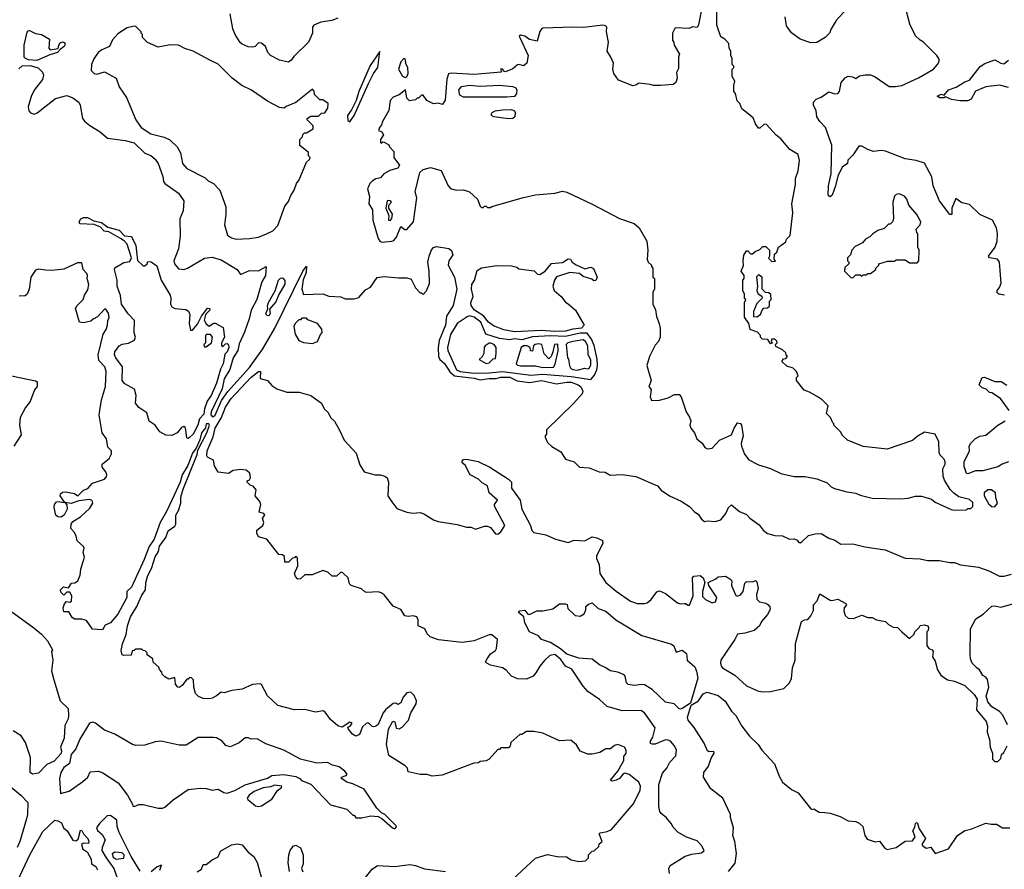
# Model space of a CAD drawing. Extents: x 2239805 to 2396427, y 665731 to 772158.
# Tile 301 of 326: x 2339409 to 2345988, y 754789 to 760465. Entities that reach past the tile are written whole.
import ezdxf

# ---------------------------------------------------------------- set-up
doc = ezdxf.new("R2010")
doc.units = 0

msp = doc.modelspace()

# ---------------------------------------------------------------- linework, layer by layer
at = {"layer": '0CON05XD'}
for points in [[(2345990, 758625), (2345952, 758632), (2345941.2, 758641.2), (2345941.2, 758655), (2345956.2, 758675), (2345966.7, 758705), (2345956.1, 758846.1), (2345942.5, 758865), (2345890, 758875), (2345882.5, 758885), (2345926, 758945), (2345940, 758985), (2345943.3, 759035), (2345936.7, 759075), (2345910, 759125), (2345825, 759162.5), (2345755, 759230), (2345705, 759242.5), (2345665, 759270), (2345638, 759205), (2345637.5, 759162.5), (2345625, 759162.5), (2345555, 759253.8), (2345512.9, 759355), (2345504, 759415), (2345455.7, 759505.7), (2345400, 759525), (2345325, 759535.7), (2345195, 759586.9), (2345165, 759590), (2345115, 759583.3), (2345075, 759596.7), (2345035, 759620), (2345015, 759620), (2344975, 759560), (2344943, 759527), (2344940, 759505), (2344905, 759480), (2344875, 759420), (2344860, 759355), (2344836.8, 759293.2), (2344825, 759281.2), (2344817.5, 759285), (2344812, 759295), (2344813.1, 759355), (2344830, 759435), (2344835.9, 759625.9), (2344793.8, 759745), (2344754.5, 759784.5), (2344736, 759815), (2344731.2, 759855), (2344712.5, 759895), (2344712.5, 759915), (2344730, 759935), (2344765, 759946.7), (2344815, 759983.8), (2344855, 759969.2), (2344875, 759970.8), (2344887.1, 759985), (2344897.1, 760045), (2344923.6, 760076.4), (2344945, 760087.5), (2344974.3, 760084.3), (2344995, 760072.5), (2345020.7, 760089.3), (2345057, 760097), (2345095, 760096.7), (2345125, 760083.3), (2345219.5, 760019.5), (2345261.7, 760018.3), (2345304.1, 760025.9), (2345414.2, 760075.8), (2345515, 760133.8), (2345542.5, 760165), (2345552.5, 760185), (2345551.7, 760201.7), (2345537.5, 760225), (2345447.5, 760315), (2345425, 760327.5), (2345395, 760357.5), (2345356.2, 760435), (2345323.8, 760565)], [(2341533.9, 760476.1), (2341495, 760460), (2341420.7, 760449.3), (2341375, 760427.5), (2341366.7, 760415), (2341366, 760375), (2341338, 760315), (2341240.3, 760219.7), (2341223.8, 760195), (2341205, 760182), (2341145, 760194), (2341085.9, 760225.9), (2341066.7, 760245), (2341052.5, 760285), (2341025, 760307.5), (2341005, 760310), (2340983, 760287), (2340965, 760281.2), (2340935, 760283.8), (2340895, 760302.5), (2340882.1, 760312.1), (2340850, 760365), (2340833.1, 760405), (2340816.2, 760505)], [(2343966.7, 760545), (2343945, 760430), (2343935, 760413.3), (2343905, 760416.7), (2343883, 760407), (2343788.3, 760411.7), (2343770, 760375), (2343770, 760325), (2343780, 760315), (2343782.5, 760295), (2343817.5, 760235), (2343810, 760215), (2343811.7, 760138.3), (2343798.3, 760111.7), (2343802.5, 760075), (2343792.5, 760045), (2343775, 760031.2), (2343690, 760025), (2343645, 760024.5), (2343622.6, 760032.6), (2343545, 760040.8), (2343525, 760026.7), (2343505, 760023.3), (2343410.7, 760060.7), (2343380, 760105), (2343372.5, 760135), (2343376.2, 760175), (2343360, 760215), (2343333.8, 760255), (2343343.3, 760315), (2343330, 760385), (2343332.5, 760415), (2343322.5, 760425), (2343305, 760429.2), (2343177.2, 760412.8), (2343105.8, 760415.8), (2342905, 760408), (2342895, 760403.3), (2342884.2, 760385.8), (2342867.5, 760322.5), (2342815, 760332.9), (2342785, 760355.8), (2342755, 760362.5), (2342747.5, 760355), (2342750, 760345), (2342807.5, 760225), (2342796.7, 760175), (2342785, 760162.5), (2342775, 760157.5), (2342746.1, 760166.1), (2342735, 760163.8), (2342705, 760137.5), (2342655, 760117.5), (2342641.7, 760121.7), (2342637.5, 760135), (2342625, 760137.5), (2342626.1, 760113.9), (2342445, 760099.6), (2342291.7, 760108.3), (2342275, 760103.8), (2342262.9, 760067.1), (2342252.7, 759927.3), (2342235, 759897.5), (2342205, 759907.5), (2342175, 759902.5), (2342130, 759925), (2342105, 759960), (2342095, 759960), (2342075, 759940), (2342065, 759940), (2342055, 759930), (2342013, 759923), (2341995, 759940), (2341987.5, 759997.5), (2341945, 759963.3), (2341905, 759948), (2341884.5, 759925.5), (2341875, 759857.5), (2341834.4, 759785.6), (2341827.7, 759762.3), (2341812.5, 759745), (2341807.5, 759725), (2341830, 759715), (2341840, 759695), (2341820, 759665), (2341820, 759645), (2341825, 759640), (2341835, 759650), (2341845, 759647.5), (2341875, 759630), (2341880, 759615), (2341910, 759585), (2341910, 759545), (2341947, 759493), (2341935, 759473.3), (2341881.7, 759458.3), (2341842.5, 759435), (2341820.7, 759409.3), (2341788.3, 759401.7), (2341763.9, 759386.1), (2341749.3, 759370.7), (2341732.5, 759335), (2341747, 759283), (2341742.5, 759235), (2341767.5, 759195), (2341768.8, 759125), (2341803.7, 759003.7), (2341815, 758985.8), (2341827.9, 758977.9), (2341895.6, 758984.4), (2341909.6, 758990.4), (2341927.7, 759012.3), (2341955, 759082.5), (2341982.3, 759062.3), (2341995, 759063.8), (2342040.6, 759115), (2342062.5, 759275), (2342051.9, 759315), (2342083.8, 759445), (2342106.1, 759463.9), (2342155, 759476.7), (2342225, 759457.5), (2342271.9, 759355), (2342287.4, 759337.4), (2342325, 759325.8), (2342375, 759329.2), (2342413.8, 759315), (2342467.5, 759265), (2342485, 759220), (2342495, 759210), (2342505, 759210), (2342515, 759220), (2342525, 759220), (2342535, 759210), (2342555, 759210), (2342565, 759217.5), (2342775, 759276.2), (2342855, 759293.8), (2342985, 759306), (2343035, 759320), (2343065, 759312), (2343235, 759232.5), (2343416.1, 759136.1), (2343515, 759102.5), (2343547.5, 759075), (2343600, 758985), (2343606.2, 758925), (2343601.2, 758865), (2343607.5, 758845), (2343630, 758825), (2343630, 758815), (2343640, 758805), (2343640, 758745), (2343650, 758735), (2343650, 758665), (2343640, 758645), (2343640, 758565), (2343657, 758527), (2343663, 758483), (2343682.5, 758435), (2343687.5, 758405), (2343687.5, 758345), (2343677.5, 758315), (2343655, 758290), (2343617.5, 758215), (2343600, 758155), (2343627.5, 758055), (2343612.5, 758015), (2343627.5, 757995), (2343622.5, 757945), (2343631.7, 757921.7), (2343685, 757922.5), (2343741.7, 757938.3), (2343785, 757960), (2343815, 757960), (2343830, 757945), (2343863.3, 757845), (2343885, 757810), (2343892.5, 757785), (2343886.7, 757755), (2343892.5, 757735), (2343917.5, 757705), (2343932.5, 757665), (2343970, 757635), (2343987, 757607), (2344005, 757597.5), (2344035, 757602.5), (2344084.2, 757655.8), (2344165, 757692.5), (2344183.8, 757735), (2344205, 757772.5), (2344225, 757767.5), (2344232.5, 757755), (2344244, 757685), (2344230.8, 757635), (2344232.5, 757615), (2344252.3, 757562.3), (2344280, 757525), (2344345, 757490), (2344426.4, 757466.4), (2344495, 757432.5), (2344585, 757413.3), (2344655, 757412.5), (2344735, 757397.5), (2344805, 757370), (2344830, 757345), (2344853, 757333), (2344935, 757310), (2344995, 757302.5), (2345025, 757287.5), (2345105, 757267.5), (2345295, 757263.3), (2345345, 757267.5), (2345395, 757282.5), (2345435, 757282.5), (2345501.7, 757261.7), (2345525, 757242.5), (2345633, 757193), (2345655, 757187.5)], [(2345655, 757187.5), (2345735, 757190), (2345745, 757200), (2345765, 757200), (2345778.3, 757211.7), (2345778.3, 757238.3), (2345755, 757260), (2345685, 757277.5), (2345651.7, 757301.7), (2345626.2, 757326.2), (2345588.3, 757388.3), (2345580, 757415), (2345577.5, 757465), (2345592.5, 757495), (2345591.7, 757511.7), (2345585, 757530), (2345560, 757555), (2345553, 757573), (2345550, 757645), (2345527, 757697), (2345455, 757710), (2345405, 757680), (2345375, 757652.5), (2345205, 757596.7), (2345045, 757612.5), (2344940, 757655), (2344905, 757690), (2344895, 757710), (2344850, 757755), (2344850, 757765), (2344841.7, 757771.7), (2344827, 757807), (2344800, 757835), (2344810, 757885), (2344770, 757925), (2344737, 757947), (2344687, 757977), (2344650.7, 757990.7), (2344600, 758055), (2344600, 758075), (2344610, 758085), (2344600, 758115), (2344577, 758137), (2344535, 758150), (2344501.7, 758181.7), (2344511.7, 758198.3), (2344528.3, 758201.7), (2344540, 758215), (2344530, 758225), (2344528.3, 758238.3), (2344505, 758260), (2344461.7, 758281.7), (2344460, 758295), (2344470, 758305), (2344468.3, 758318.3), (2344455, 758330), (2344435, 758330), (2344430, 758315), (2344440, 758305), (2344425, 758300), (2344408.3, 758328.3), (2344371.7, 758331.7), (2344360, 758345), (2344360, 758355), (2344338.3, 758378.3), (2344290, 758395), (2344280, 758435), (2344253, 758477), (2344252.5, 758575), (2344260, 758595), (2344253, 758603), (2344251.7, 758631.7), (2344240, 758655), (2344240, 758725), (2344250, 758735), (2344250, 758755), (2344230, 758785), (2344246.4, 758823.6), (2344242.5, 758855), (2344248.3, 758891.7), (2344265, 758920), (2344275, 758920), (2344291.7, 758901.7), (2344305, 758900), (2344323, 758917), (2344355, 758930), (2344375, 758950), (2344395, 758950), (2344420, 758925), (2344420, 758885), (2344411.7, 758871.7), (2344435, 758850), (2344458.3, 758851.7), (2344450, 758865), (2344451.7, 758898.3), (2344468.3, 758911.7), (2344480, 758945), (2344528.3, 758981.7), (2344531.7, 758998.3), (2344557, 759023), (2344575.7, 759175), (2344568, 759235), (2344593.3, 759365), (2344593.8, 759405), (2344611.2, 759455), (2344620, 759525), (2344610, 759565), (2344555, 759597.5), (2344495, 759670), (2344463.6, 759693.6), (2344400, 759765), (2344383, 759767), (2344355, 759740), (2344345, 759740), (2344325, 759770), (2344309.3, 759809.3), (2344235, 759870), (2344220, 759905), (2344203, 759923), (2344191.7, 759971.7), (2344180, 759985), (2344180, 760025), (2344187.5, 760055), (2344170, 760085), (2344170, 760135), (2344180, 760145), (2344180, 760155), (2344170, 760165), (2344170, 760205), (2344160, 760225), (2344160, 760255), (2344150, 760275), (2344147, 760307), (2344120, 760335), (2344095, 760350), (2344067.9, 760427.9), (2344066.3, 760525)], [(2344933.6, 760536.4), (2344865, 760460), (2344830, 760405), (2344820, 760375), (2344790, 760345), (2344735, 760312.5), (2344695, 760311.2), (2344625, 760333.8), (2344565, 760376.7), (2344532, 760425), (2344523.3, 760485)], [(2340855, 758998.8), (2340945, 759004.2), (2341005, 759012.5), (2341057.5, 759035), (2341100, 759055), (2341135, 759090), (2341181.2, 759218.8), (2341205, 759250), (2341220.3, 759289.7), (2341243.8, 759325), (2341258.6, 759371.4), (2341276.2, 759395), (2341326.4, 759513.6), (2341345, 759530), (2341350, 759545), (2341340, 759555), (2341338.3, 759578.3), (2341280, 759625), (2341280, 759665), (2341298.3, 759681.7), (2341301.7, 759698.3), (2341311.7, 759708.3), (2341325, 759710), (2341370, 759735), (2341370, 759755), (2341330, 759795), (2341330, 759805), (2341355, 759820), (2341405, 759820), (2341425, 759840), (2341448.3, 759841.7), (2341467.5, 759875), (2341470, 759905), (2341435, 759930), (2341415, 759930), (2341380, 759965), (2341377, 759987), (2341365, 760000), (2341255, 759912.5), (2341190, 759885), (2341177, 759873), (2341145, 759877.5), (2341065, 759920), (2340957.5, 759995), (2340892.5, 760025), (2340830, 760075), (2340735, 760167.5), (2340685, 760192.5), (2340567.5, 760255), (2340512.3, 760272.3), (2340470, 760295), (2340415, 760297.5), (2340335, 760282.5), (2340263, 760313), (2340230, 760345), (2340230, 760365), (2340220, 760375), (2340220, 760385), (2340185, 760420), (2340175, 760422.5), (2340128.3, 760411.7), (2340065, 760370), (2340029.5, 760330.5), (2340010, 760285), (2339957.3, 760262.7), (2339933.3, 760245), (2339905, 760202.5), (2339890, 760165), (2339887.5, 760125), (2339907.5, 760105), (2339925, 760101.2), (2339975, 760116.7), (2340054.1, 760074.1), (2340075, 760017.5), (2340123.8, 759945), (2340186, 759795), (2340220, 759745), (2340285, 759702.9), (2340375, 759680), (2340411.5, 759661.5), (2340461.9, 759615), (2340484, 759576), (2340496.2, 759505), (2340525, 759470), (2340648.3, 759408.3), (2340669.3, 759389.3), (2340705, 759370), (2340746.2, 759325), (2340786.7, 759215), (2340786.7, 759165), (2340776.7, 759095), (2340797.5, 759025), (2340825, 759006.7), (2340855, 758998.8)], [(2339525, 760192.5), (2339467.3, 760197.3), (2339447.5, 760205), (2339440, 760215), (2339438.8, 760295), (2339458.3, 760381.7), (2339465, 760390), (2339475, 760392.5), (2339515, 760372.5), (2339555, 760366.2), (2339607.5, 760335), (2339603.3, 760275), (2339613, 760263), (2339667, 760273), (2339670, 760295), (2339680.5, 760309.5), (2339695, 760316.7), (2339711.2, 760311.2), (2339712, 760295), (2339705.8, 760285), (2339681.2, 760268.8), (2339662.5, 760245), (2339610.5, 760229.5), (2339525, 760192.5)], [(2341615, 759783.3), (2341645, 759824), (2341740.7, 760039.3), (2341774.3, 760105.7), (2341802.3, 760145), (2341815, 760252.5), (2341751.8, 760158.2), (2341674.3, 759985), (2341658, 759925), (2341627.4, 759862.6), (2341600, 759825), (2341602, 759792), (2341615, 759783.3)], [(2339403.9, 760136.1), (2339425, 760156.2), (2339478.3, 760158.3), (2339533.9, 760143.9), (2339561.2, 760115), (2339568.8, 760095), (2339561.2, 760065), (2339506, 759995), (2339485, 759952.5), (2339466.1, 759883.9), (2339471.2, 759855), (2339482.3, 759842.3), (2339505, 759833.8), (2339527, 759843), (2339648.3, 759938.3), (2339725, 759958), (2339765, 759943.3), (2339803.6, 759913.6), (2339813.3, 759895), (2339830, 759805), (2339844.1, 759784.1), (2339877.7, 759757.7), (2339947.5, 759715), (2339995, 759673.3), (2340115, 759657.5), (2340175, 759642), (2340245, 759573.3), (2340285, 759556.7), (2340313.9, 759533.9), (2340333.8, 759505), (2340365, 759417.5), (2340370.8, 759385), (2340380.2, 759370.2), (2340470, 759305), (2340505.8, 759255), (2340501.2, 759188.8), (2340479.2, 759135), (2340481.4, 759018.6), (2340471.1, 758935), (2340440, 758855), (2340443.3, 758833.3), (2340470.3, 758800.3), (2340505, 758796.9), (2340530, 758805), (2340645, 758871.1), (2340695, 758878.8), (2340755, 758860), (2340863.3, 758795), (2340885, 758762.5), (2340945, 758790), (2341005, 758786.7), (2341056.7, 758815), (2341051.9, 758755), (2341026.1, 758713.9), (2340994.6, 758595), (2340955.4, 758525), (2340942.6, 758467.4), (2340911.9, 758378.1), (2340875, 758298.8), (2340867.8, 758255), (2340834.7, 758205), (2340813.1, 758126.9), (2340775, 758065.8), (2340762.1, 757997.9), (2340687.8, 757845), (2340685.6, 757825), (2340694.4, 757815), (2340705, 757813.6), (2340715, 757822.5), (2340758.3, 757921.7)], [(2341985, 760079.2), (2341995, 760083.3), (2342004.4, 760105), (2342003.1, 760145), (2341992.5, 760165), (2341985, 760203.3), (2341975, 760205.6), (2341955, 760184.2), (2341939.6, 760135), (2341967.9, 760087.9), (2341985, 760079.2)], [(2346015, 760012), (2345955, 760026.9), (2345865, 760016.7), (2345795, 759986.7), (2345765.6, 759934.4), (2345745, 759924), (2345693, 759923), (2345635, 759932.5), (2345595, 759950), (2345585, 759942.5), (2345557, 759943), (2345540, 759955), (2345565, 759966.7), (2345585, 759960), (2345615, 759995.7), (2345666.5, 760013.5), (2345725, 760050), (2345755, 760060), (2345827.3, 760152.7), (2345857, 760173), (2345925, 760196), (2345963.7, 760173.7), (2345985, 760169.4), (2346015.4, 760194.6)], [(2342665, 759946.8), (2342375, 759947.3), (2342349.7, 759959.7), (2342342.5, 759995), (2342361.4, 760018.6), (2342415, 760026.6), (2342485, 760020.7), (2342615, 760027), (2342705, 760019.5), (2342725, 760009.8), (2342732, 759995), (2342728.9, 759971.1), (2342715, 759952.5), (2342665, 759946.8)], [(2342675, 759801.6), (2342576.7, 759815), (2342560.8, 759825), (2342560.8, 759835), (2342567.1, 759845), (2342586.7, 759855), (2342635, 759863.8), (2342695, 759864.3), (2342715, 759855.3), (2342720.8, 759845), (2342717.2, 759815), (2342705, 759804.4), (2342675, 759801.6)], [(2344975, 758740), (2344995, 758760), (2345025, 758760), (2345035, 758752.5), (2345045, 758760), (2345065, 758760), (2345075, 758770), (2345095, 758770), (2345130, 758795), (2345130, 758805), (2345150, 758825), (2345150, 758835), (2345208.3, 758851.7), (2345255, 758852.5), (2345265, 758860), (2345325, 758860), (2345355, 758840), (2345405, 758840), (2345417, 758853), (2345420, 758925), (2345410, 758945), (2345410, 759035), (2345403, 759043), (2345400, 759065), (2345426.1, 759093.9), (2345430, 759115), (2345403, 759163), (2345350, 759225), (2345336.7, 759266.7), (2345320, 759285), (2345285, 759302.5), (2345265, 759297.5), (2345253.3, 759285), (2345243.3, 759245), (2345247.5, 759135), (2345240, 759115), (2345225, 759100), (2345215, 759100), (2345185, 759070), (2345143, 759057), (2345110, 759035), (2345090, 759015), (2345060.7, 758999.3), (2345040, 758975), (2344990.7, 758949.3), (2344970, 758925), (2344960, 758895), (2344940, 758875), (2344940, 758855), (2344950, 758845), (2344950, 758835), (2344921.7, 758808.3), (2344920, 758785), (2344961.7, 758741.7), (2344975, 758740)], [(2341885, 759123.3), (2341895, 759137.5), (2341899.2, 759165), (2341876.2, 759205), (2341876.7, 759225), (2341892.5, 759245), (2341886.7, 759255), (2341875, 759258), (2341864.2, 759255), (2341856.7, 759205), (2341876.4, 759156.4), (2341872.5, 759125), (2341885, 759123.3)], [(2340535, 757666.7), (2340525, 757670), (2340520, 757725), (2340515, 757740), (2340505, 757747.5), (2340490.5, 757739.5), (2340462.5, 757705), (2340425, 757687.5), (2340385, 757690), (2340345, 757711.2), (2340313.8, 757755), (2340275, 757782.5), (2340258.3, 757838.3), (2340205, 757873.8), (2340183.9, 757903.9), (2340186.7, 757955), (2340177.5, 757997.5), (2340112.4, 758032.4), (2340094, 758055), (2340096.2, 758145), (2340050.8, 758205), (2340043.1, 758225), (2340044.4, 758245), (2340075, 758287.1), (2340095, 758298.1), (2340135.8, 758304.2), (2340175.8, 758324.2), (2340183.8, 758345), (2340173.2, 758373.2), (2340176, 758455), (2340135, 758498.8), (2340088.6, 758565), (2340083, 758623), (2340061.2, 758685), (2340060, 758725), (2340043.3, 758795), (2340045, 758807.5), (2340105, 758842.5), (2340145, 758850), (2340155.9, 758874.1), (2340127.5, 758965), (2340108.5, 758988.5), (2340083.6, 759003.6), (2340005, 759048), (2339972.9, 759052.9), (2339948.5, 759078.5), (2339907.1, 759097.1), (2339811.9, 759101.9), (2339807.5, 759115), (2339818.8, 759135), (2339835, 759142.9), (2339863, 759143), (2339905, 759122), (2339955, 759110), (2339998.9, 759078.9), (2340075, 759059.2), (2340110.6, 759020.6), (2340155.9, 759015.9), (2340186.4, 758956.4), (2340197, 758857), (2340235, 758820), (2340245, 758820), (2340260, 758835), (2340265, 758850), (2340286.7, 758846.7), (2340325, 758820), (2340354.1, 758724.1), (2340414.1, 758624.1), (2340420, 758605), (2340416.2, 758565), (2340425, 758547.5), (2340445, 758536.2), (2340519.3, 758529.3), (2340538.3, 758518.3), (2340546.7, 758495), (2340541.2, 758435), (2340550.7, 758390.7), (2340565, 758390), (2340598.3, 758431.7), (2340623.3, 758485), (2340665, 758537.5), (2340680, 758535), (2340680, 758525), (2340652.5, 758497.5), (2340647.5, 758485), (2340643, 758457), (2340655, 758432.5), (2340675, 758417.5), (2340705, 758437.5), (2340715, 758437.5), (2340768.3, 758408.3), (2340777.5, 758345), (2340757.5, 758305), (2340758.3, 758288.3), (2340765, 758280), (2340785, 758300), (2340795, 758302.5), (2340803.6, 758293.6), (2340807.5, 758275), (2340795, 758246.7), (2340779.3, 758230.7), (2340768.9, 758165), (2340750.2, 758129.8), (2340725, 758035.8), (2340687.9, 757955), (2340663, 757917), (2340644.1, 757865.9), (2340640.4, 757829.6), (2340611.3, 757798.7), (2340600, 757755), (2340567.7, 757695), (2340545, 757674), (2340535, 757666.7)], [(2340758.3, 757921.7), (2340799.5, 757980.5), (2340945, 758141.9), (2341034.5, 758265.5), (2341115, 758404.2), (2341301.2, 758785), (2341325, 758817.5), (2341324.5, 758775), (2341303.8, 758726.2), (2341294.4, 758664.4), (2341305, 758630), (2341435, 758632.5), (2341475, 758617.5), (2341555, 758612.5), (2341585, 758600), (2341645, 758600), (2341675, 758610), (2341720.7, 758659.3), (2341753, 758677), (2341798.3, 758741.7), (2341845, 758750), (2341939.3, 758740.7), (2341995, 758740), (2342025, 758731.2), (2342053.9, 758673.9), (2342085, 758640), (2342095, 758640), (2342105, 758630), (2342127, 758653), (2342146.4, 758703.6), (2342146.2, 758785), (2342136, 758845), (2342144.3, 758885.7), (2342161.7, 758928.3), (2342175, 758943.8), (2342195, 758948.8), (2342276, 758936), (2342293.9, 758923.9), (2342303.8, 758895), (2342277.3, 758855), (2342272.9, 758825), (2342315.3, 758745), (2342330.8, 758665), (2342304.7, 758555), (2342261.1, 758485), (2342254.1, 758425), (2342212.6, 758322.6), (2342204.7, 758275.3), (2342207.7, 758215), (2342215.5, 758195), (2342247.8, 758167.8), (2342282.3, 758112.3), (2342315, 758084.7), (2342445, 758070.5), (2342485, 758059.6), (2342545, 758068.1), (2342591.9, 758068.1), (2342625, 758076.6), (2342685, 758075.7), (2342733.3, 758053.3), (2342815, 758042), (2342895, 758053.6), (2342995, 758031.3), (2343065, 758043.6), (2343095, 758042.7), (2343141.2, 758025), (2343156.7, 758015), (2343172.5, 757985), (2343166.7, 757965), (2343109.5, 757900.5), (2342930, 757725), (2342930, 757695), (2342920, 757685), (2342920, 757675), (2342935, 757640), (2342965, 757612.5), (2343025, 757577.5), (2343055, 757530), (2343115, 757510), (2343150, 757475), (2343215, 757470), (2343280, 757445), (2343321.7, 757441.7), (2343355, 757421.2), (2343435, 757426.2), (2343525, 757413.8), (2343670.7, 757350.7), (2343695, 757322.5), (2343750, 757285), (2343828.3, 757248.3), (2343885, 757212.5), (2343917, 757177), (2343941.7, 757161.7), (2343965, 757127.5), (2343985, 757112.5), (2344005, 757117.5), (2344055, 757112.5), (2344095, 757123.3), (2344127.5, 757165), (2344146.2, 757205), (2344165, 757223.3), (2344219.3, 757179.3), (2344265, 757160), (2344287.5, 757135), (2344349.5, 757089.5), (2344376.7, 757055), (2344405, 757032.5), (2344455, 757020), (2344506.4, 757016.4), (2344553.6, 756993.6), (2344585, 756997.5), (2344605, 756987.5), (2344615, 756972.5), (2344625, 756970), (2344635, 756976.7), (2344680.6, 757019.4), (2344725, 757031.1), (2344765, 757032.9), (2344815, 757002), (2344855, 756988.8), (2344895, 756962), (2344975, 756963.8), (2345055, 756943.8), (2345193, 756923), (2345325, 756867.5), (2345425, 756862.5), (2345475, 756852.5), (2345555, 756852.5), (2345625, 756837.5), (2345655, 756837.5), (2345695, 756823.3), (2345816.4, 756806.4), (2345885, 756782.5), (2345955, 756746.7), (2345987, 756747), (2346035, 756761.2)], [(2341617.5, 755745), (2341630, 755765), (2341615, 755772.5), (2341565, 755737.5), (2341535, 755747.5), (2341485, 755790), (2341449.3, 755839.3), (2341436.4, 755846.4), (2341385, 755837.5), (2341315, 755857.5), (2341245, 755853.3), (2341135, 755883.3), (2341065, 755947.5), (2341025, 756022.5), (2341015, 756028.8), (2340965, 756023.3), (2340895, 755993.3), (2340827, 755983), (2340775, 755967.5), (2340755, 755972.5), (2340725, 755947.5), (2340695, 755932.5), (2340675, 755927.5), (2340635, 755930), (2340603, 755943), (2340583, 755963), (2340572.5, 756005), (2340570, 756055), (2340558.3, 756068.3), (2340545, 756070), (2340535, 756060), (2340525, 756060), (2340493.9, 756016.1), (2340475, 756003.3), (2340465, 756006.7), (2340451.2, 756025), (2340445, 756070), (2340405, 756060), (2340380, 756075), (2340361.7, 756091.7), (2340360, 756105), (2340343, 756123), (2340338.3, 756138.3), (2340301.7, 756171.7), (2340300, 756195), (2340261.7, 756221.7), (2340260, 756235), (2340248.3, 756248.3), (2340235, 756250), (2340225, 756260), (2340185, 756260), (2340175, 756250), (2340161.7, 756248.3), (2340155, 756220), (2340105, 756217.5), (2340095, 756222.5), (2340088.3, 756251.7), (2340096.7, 756295), (2340121.4, 756358.6), (2340130, 756415), (2340150, 756475), (2340192.9, 756545), (2340205, 756576.7), (2340225, 756620), (2340250.6, 756655), (2340253, 756703), (2340263.6, 756745), (2340293.3, 756805), (2340315, 756876.2), (2340337.5, 756912.5), (2340342.9, 756947.1), (2340386, 757005), (2340400.5, 757049.5), (2340445, 757080.6), (2340453.6, 757095), (2340452.9, 757155), (2340470, 757185), (2340485.6, 757235), (2340487.1, 757275), (2340502.3, 757327.7), (2340595, 757560), (2340600.3, 757589.7), (2340659.2, 757705), (2340676.7, 757755), (2340673.3, 757765), (2340654.6, 757765.4), (2340651.7, 757738.3), (2340624.4, 757705), (2340612.7, 757657.3), (2340587.7, 757602.3), (2340565, 757568.8), (2340533.3, 757486.7), (2340495.8, 757425), (2340481.1, 757375), (2340441.5, 757288.5), (2340390.9, 757179.1), (2340348.1, 757105), (2340308.9, 756995), (2340274, 756946), (2340241.8, 756858.2), (2340155.4, 756674.6), (2340125.8, 756645), (2340125, 756603.8), (2340066, 756494), (2340016.7, 756435), (2339981.1, 756418.9), (2339961.7, 756388.3), (2339895, 756392.5), (2339855, 756450), (2339825, 756460), (2339775, 756460), (2339760.7, 756470.7), (2339738.3, 756508.3), (2339705, 756510), (2339700, 756535), (2339708.3, 756561.7), (2339723, 756577), (2339745, 756572.5), (2339755, 756580), (2339757.5, 756615), (2339745, 756640), (2339725, 756640), (2339705, 756620), (2339685, 756640), (2339682.5, 756655), (2339703, 756677), (2339735, 756670), (2339755, 756700), (2339777, 756703), (2339797.5, 756715), (2339813.3, 756755), (2339818.8, 756795), (2339842.5, 756875), (2339833.3, 756905), (2339840, 756935), (2339836.7, 756945), (2339793, 756983), (2339787.5, 757015), (2339775, 757040), (2339750, 757065), (2339752.5, 757095), (2339765, 757112.5), (2339815.8, 757144.2), (2339878.7, 757201.3), (2339898.8, 757235), (2339893.3, 757253.3), (2339875, 757260), (2339805, 757251.2), (2339752.9, 757232.9), (2339710, 757240), (2339723.9, 757223.9), (2339725.6, 757195), (2339705.5, 757154.5), (2339685, 757141.4), (2339664.5, 757144.5), (2339651.4, 757155), (2339640.5, 757205), (2339641.8, 757225), (2339655, 757242.9), (2339665, 757246), (2339710, 757240), (2339678.8, 757285), (2339682.4, 757297.6), (2339695, 757309.2), (2339715, 757310.8), (2339775, 757298.8), (2339797, 757283), (2339835, 757322.5), (2339865, 757332.5), (2339895, 757367.5), (2339975, 757396.2), (2339988.3, 757411.7), (2339990.8, 757425), (2339985, 757443.3), (2339961.2, 757475), (2339961.2, 757495), (2340006.1, 757533.9), (2340022.5, 757565), (2340022.5, 757585), (2339999.3, 757609.3), (2339990, 757665), (2339960.8, 757705), (2339940, 757825), (2339956.5, 757925), (2339982.1, 758015), (2339986.7, 758115), (2339978.5, 758145), (2339938.3, 758188.3), (2339932.9, 758225), (2339966, 758365), (2339986.2, 758395), (2339996.7, 758425), (2339997.5, 758455), (2340006.2, 758475), (2340003.8, 758505), (2339985, 758530), (2339975, 758530), (2339930, 758480), (2339900, 758465), (2339885, 758450), (2339835, 758440), (2339810, 758445), (2339782.5, 758535), (2339792.5, 758555), (2339833.3, 758595), (2339842.5, 758625), (2339865, 758660), (2339871.2, 758695), (2339861.2, 758735), (2339863.3, 758755), (2339858.3, 758768.3), (2339833.3, 758795), (2339825, 758840), (2339795, 758840), (2339705, 758798.6), (2339625, 758790), (2339582.5, 758792.5), (2339535, 758798.8), (2339515, 758792.5), (2339484.2, 758745.8), (2339473.3, 758665), (2339459.3, 758630.7), (2339445, 758620), (2339405, 758617.5)], [(2342715, 758380.4), (2342645, 758393.8), (2342575, 758419.7), (2342540.9, 758445), (2342507.4, 758487.4), (2342449.1, 758525), (2342425.4, 758555), (2342423.9, 758575), (2342439.3, 758615), (2342427.5, 758665), (2342430, 758695), (2342447.3, 758725), (2342465, 758790), (2342495, 758806.7), (2342596.4, 758823.6), (2342695, 758820), (2342731.7, 758811.7), (2342745, 758800), (2342847.5, 758787.5), (2342870, 758765), (2342885, 758762.5), (2342920, 758785), (2342963, 758837), (2343036.1, 758843.9), (2343075, 758867.5), (2343090, 758865), (2343100, 758845), (2343126.4, 758826.4), (2343185, 758800), (2343225, 758812.5), (2343243, 758803), (2343267.5, 758745), (2343258.3, 758721.7), (2343245, 758720), (2343231.7, 758731.7), (2343175, 758750), (2343149.3, 758769.3), (2343085, 758776.7), (2342995, 758747.5), (2342983.3, 758725), (2342972, 758685), (2342980, 758655), (2343027.5, 758615), (2343055, 758577.5), (2343075, 758567.5), (2343123.3, 758525), (2343181.2, 758425), (2343163.8, 758405), (2343105, 758398), (2343055, 758384.3), (2342985, 758381.6), (2342895, 758389.2), (2342715, 758380.4)], [(2341075, 758487.5), (2341059.7, 758489.7), (2341052.9, 758502.9), (2341067.5, 758532.5), (2341064.4, 758554.4), (2341070.9, 758575), (2341115.4, 758654.6), (2341137.5, 758725), (2341152.4, 758737.6), (2341165, 758739.6), (2341181.5, 758721.5), (2341181.8, 758698.2), (2341141.2, 758628.8), (2341120.3, 758579.7), (2341078.8, 758531.2), (2341082.3, 758502.3), (2341075, 758487.5)], [(2344335, 758480), (2344360, 758495), (2344370, 758525), (2344381.7, 758538.3), (2344405, 758540), (2344418.3, 758551.7), (2344420, 758585), (2344430, 758595), (2344428.3, 758628.3), (2344415, 758640), (2344391.7, 758641.7), (2344370, 758665), (2344370, 758745), (2344345, 758760), (2344333.3, 758746.7), (2344340, 758685), (2344333.9, 758653.9), (2344343.6, 758633.6), (2344368.3, 758618.3), (2344370, 758605), (2344335, 758570), (2344312.5, 758515), (2344311.7, 758481.7), (2344335, 758480)], [(2341365, 758302.5), (2341400, 758315), (2341418.3, 758361.7), (2341430, 758375), (2341427, 758397), (2341400, 758435), (2341335, 758460), (2341325, 758470), (2341295, 758470), (2341285, 758460), (2341275, 758460), (2341250, 758435), (2341240, 758415), (2341250, 758365), (2341275, 758322.5), (2341305, 758307.5), (2341365, 758302.5)], [(2343225, 758060.6), (2343249.2, 758090.8), (2343265, 758126.5), (2343270.3, 758155), (2343268, 758198), (2343248.7, 758288.7), (2343230.1, 758330.1), (2343201.7, 758371.7), (2343155, 758370.3), (2343055, 758348.1), (2342955, 758352.1), (2342835, 758345.5), (2342765, 758326.8), (2342715, 758332), (2342685, 758326.6), (2342615, 758334.5), (2342524.2, 758364.2), (2342490.7, 758445), (2342445, 758476.8), (2342415, 758485.9), (2342399.1, 758480.9), (2342331.4, 758435), (2342287.2, 758362.8), (2342267.9, 758275), (2342268.9, 758255), (2342328.2, 758125), (2342352, 758115), (2342446.2, 758103.8), (2342545.2, 758104.8), (2342635, 758114.5), (2342825, 758089.5), (2342905, 758095.8), (2343095, 758081.2), (2343225, 758060.6)], [(2340655, 758280), (2340690, 758305), (2340697, 758343), (2340685, 758362.5), (2340658.3, 758361.7), (2340650, 758355), (2340650, 758305), (2340640, 758295), (2340645, 758280), (2340655, 758280)], [(2343135, 758124.2), (2343185, 758137.5), (2343205, 758132.5), (2343215, 758137.5), (2343225.9, 758155.9), (2343225, 758190), (2343208.3, 758228.3), (2343205, 758286.7), (2343189.2, 758315), (2343175, 758325.6), (2343107.5, 758315), (2343072.5, 758305), (2343060, 758295), (2343070, 758205), (2343077, 758197), (2343083, 758153), (2343092.5, 758135), (2343105, 758127.5), (2343135, 758124.2)], [(2342525, 758167.5), (2342545, 758172.5), (2342571.7, 758198.3), (2342588.3, 758201.7), (2342592.5, 758235), (2342592.5, 758275), (2342580, 758295), (2342555, 758303.8), (2342545, 758303.8), (2342520, 758285), (2342513.3, 758275), (2342510, 758235), (2342498.3, 758211.7), (2342480, 758195), (2342525, 758167.5)], [(2342905, 758141.1), (2342975, 758143.3), (2342987, 758163), (2343006.4, 758253.6), (2343005, 758296.7), (2342983.3, 758295), (2342972.5, 758245), (2342960, 758215), (2342945, 758200), (2342913.3, 758233.3), (2342897.5, 758295), (2342875, 758300), (2342853.3, 758295), (2342842.5, 758285), (2342835, 758250), (2342821.7, 758251.7), (2342820, 758275), (2342800, 758285), (2342775, 758285.5), (2342760, 758275), (2342727.5, 758165), (2342735, 758157.5), (2342755, 758152.5), (2342855, 758153.3), (2342905, 758141.1)], [(2343750.9, 754760.9), (2343746, 754795), (2343756.2, 754815), (2343855, 754875.8), (2343900.3, 754889.7), (2343965, 754898.8), (2343982.5, 754915), (2343965, 754947.5), (2343935, 754980), (2343865, 755003.3), (2343807, 755037), (2343775, 755070), (2343762.5, 755095), (2343731.7, 755131.7), (2343695, 755162.5), (2343686.7, 755175), (2343680.7, 755209.3), (2343680, 755355), (2343705, 755430), (2343733.8, 755465), (2343753.3, 755505), (2343793.4, 755546.6), (2343797.5, 755585), (2343784.3, 755614.3), (2343756.7, 755645), (2343742.3, 755652.3), (2343723.6, 755653.6), (2343655, 755625.6), (2343634.4, 755624.4), (2343625, 755630), (2343624.4, 755645), (2343638.5, 755671.5), (2343655.7, 755735), (2343585, 755833.3), (2343560, 755850), (2343435, 755848.1), (2343335, 755876.2), (2343284.3, 755924.3), (2343205, 755976.2), (2343173.2, 756013.2), (2343098.8, 756125), (2343055.9, 756145.9), (2343025, 756191.5), (2342985, 756223.9), (2342952.3, 756217.7), (2342915.4, 756184.6), (2342883.7, 756146.3), (2342858, 756102), (2342840.7, 756079.3), (2342795, 756058.8), (2342735, 756061.2), (2342695, 756080), (2342659.5, 756119.5), (2342635.9, 756135.9), (2342555, 756153.3), (2342530, 756165), (2342522.5, 756175), (2342533.3, 756195), (2342555, 756227.5), (2342589.5, 756250.5), (2342596, 756265), (2342602, 756325), (2342565, 756354.2), (2342545, 756355.8), (2342445, 756314.4), (2342365, 756304.5), (2342207.3, 756322.7), (2342151.7, 756341.7), (2342131.3, 756361.3), (2342116, 756395), (2342072.5, 756415), (2342071.4, 756455), (2342062, 756475), (2342037.3, 756482.7), (2342005, 756478.6), (2341982.9, 756482.9), (2341956.7, 756525), (2341905, 756546.7), (2341845, 756623.3), (2341825, 756636.7), (2341805, 756643.3), (2341728.3, 756638.3), (2341715, 756642.5), (2341693.6, 756663.6), (2341623.3, 756685), (2341612, 756695), (2341604.2, 756735), (2341569.5, 756769.5), (2341555, 756773.3), (2341525, 756746.7), (2341497, 756747), (2341467.5, 756775), (2341435, 756785.7), (2341363.8, 756756.2), (2341315, 756755.5), (2341285, 756730), (2341268, 756728), (2341252.9, 756745), (2341245.6, 756765), (2341267.3, 756817.3), (2341265, 756870), (2341255, 756880), (2341245, 756870), (2341231.7, 756868.3), (2341205, 756840), (2341181.7, 756841.7), (2341178.3, 756878.3), (2341165, 756890), (2341141.7, 756891.7), (2341060, 756995), (2341005, 757010), (2340993.5, 757035), (2340994.2, 757055), (2341033.8, 757085), (2341040, 757105), (2341032.5, 757135), (2341047.5, 757155), (2341040, 757165), (2341010, 757175), (2341020, 757225), (2341013.3, 757245), (2340983, 757283), (2340990, 757325), (2340968.3, 757348.3), (2340950, 757355), (2340930, 757375), (2340930, 757385), (2340945, 757390), (2340952.5, 757405), (2340946, 757435), (2340922.5, 757455), (2340885, 757460.8), (2340835, 757454.2), (2340805, 757432.5), (2340735, 757442.5), (2340711.2, 757485), (2340705, 757522.5), (2340665, 757541.2), (2340660.5, 757550.5), (2340661.1, 757585), (2340702.5, 757677.5), (2340714.5, 757735), (2340756.9, 757806.9), (2340784.8, 757875.2), (2340822.9, 757935), (2340953.6, 758075), (2341005, 758114), (2341017.5, 758115), (2341015, 758067.5), (2341065, 758054), (2341095, 758021.2), (2341128.3, 757998.3), (2341195, 757976.2), (2341275.9, 757975.9), (2341355, 757953.8), (2341425, 757903.3), (2341443.3, 757865), (2341470.5, 757840.5), (2341486.4, 757806.4), (2341512.3, 757782.3), (2341545, 757727.5), (2341576.7, 757655), (2341658.3, 757568.3), (2341681.3, 757491.3), (2341710, 757445), (2341785, 757424), (2341817.5, 757425), (2341850, 757415), (2341865, 757403.8), (2341874.4, 757375), (2341870, 757285), (2341895, 757243.3), (2341929.3, 757199.3), (2341995.5, 757175.5), (2342035, 757169.1), (2342085, 757171.9), (2342115, 757162), (2342175, 757123.3), (2342205, 757113.3), (2342332.7, 757092.7), (2342395, 757074), (2342425, 757074.2), (2342455, 757061.9), (2342515, 757081.1), (2342535, 757081.9), (2342555, 757072), (2342589.5, 757029.5), (2342605, 757028), (2342625, 757044), (2342650, 757085), (2342582, 757215), (2342581.2, 757225), (2342602.5, 757255), (2342546, 757305), (2342535, 757351.2), (2342499.7, 757369.7), (2342475.5, 757395.5), (2342418.6, 757425), (2342385, 757488.8), (2342366.7, 757505), (2342366.7, 757515), (2342375, 757526), (2342395, 757529.2), (2342473.2, 757513.2), (2342551.2, 757475), (2342674.4, 757394.4), (2342696, 757375), (2342694.3, 757334.3), (2342754, 757255), (2342764, 757195), (2342822, 757085), (2342831.7, 757051.7), (2342845, 757040), (2342925, 757022.5), (2342990, 756995), (2343075, 756971.2), (2343115, 756986.7), (2343185, 756983.3), (2343235, 757009.4), (2343265, 757004.4), (2343303.8, 756985), (2343306, 756965), (2343263, 756883), (2343262.5, 756865), (2343280, 756825), (2343286.2, 756765), (2343325, 756703.8), (2343395, 756646.2), (2343490.3, 756580.3), (2343535, 756563.8), (2343583.6, 756563.6), (2343600.7, 756569.3), (2343629.5, 756590.5), (2343667, 756643), (2343685, 756650), (2343725, 756632.5), (2343805, 756570), (2343825, 756563.3), (2343850, 756565), (2343860, 756565), (2343873, 756553), (2343885, 756553.8), (2343910, 756615), (2343904.2, 756735), (2343912.5, 756747.5), (2343955, 756751.2), (2343976.2, 756735), (2343986.7, 756705), (2343970.5, 756645), (2343972.4, 756612.4), (2343990.8, 756590.8), (2344035, 756568.5), (2344058.6, 756575), (2344067.5, 756605), (2344014.3, 756685), (2344010, 756705), (2344060.7, 756729.3), (2344075, 756742.5), (2344125, 756747.5), (2344155, 756730), (2344167.5, 756715), (2344166, 756685), (2344185, 756637.5), (2344195, 756617.5), (2344205, 756613.3), (2344225, 756623.3), (2344243.8, 756645), (2344255, 756700), (2344265, 756712.5), (2344305, 756710), (2344325, 756717.5), (2344335, 756710), (2344343.3, 756665), (2344333.3, 756625), (2344334.1, 756594.1), (2344352.5, 756575), (2344395, 756566), (2344407.3, 756557.3), (2344421.7, 756541.7), (2344422.5, 756525), (2344405, 756490), (2344366.7, 756445), (2344352.5, 756415), (2344315.8, 756384.2), (2344255, 756366.2), (2344205, 756360), (2344187, 756323), (2344133.1, 756246.9), (2344095, 756186.7), (2344091.4, 756165), (2344096.2, 756145), (2344105, 756134.2), (2344186.9, 756086.9), (2344265.6, 756015.6), (2344345, 755978), (2344375.9, 755974.1), (2344425, 755976.2), (2344515, 755997.5), (2344552.5, 756035), (2344566.4, 756063.6), (2344573.3, 756135), (2344590, 756185), (2344591.7, 756298.3), (2344632.5, 756445), (2344653.6, 756456.4), (2344675, 756457.5), (2344695, 756482.5), (2344712.3, 756517.7), (2344713.3, 756555), (2344738.3, 756581.7), (2344755, 756630), (2344825, 756586.7), (2344836.1, 756583.9), (2344875, 756593.8), (2344930, 756565), (2344932.5, 756555), (2344917.5, 756535), (2344916.7, 756515), (2344924, 756485), (2344945, 756466), (2344980, 756465), (2345035, 756486.7), (2345075, 756470), (2345105, 756470), (2345135, 756456.2), (2345193.9, 756443.9), (2345215, 756423.3), (2345245, 756407.5), (2345275, 756403.3), (2345302.5, 756375), (2345355, 756330), (2345385, 756360), (2345390, 756375), (2345420, 756405), (2345425, 756417.5), (2345455, 756422.5), (2345477.5, 756415), (2345482.5, 756405), (2345480, 756385), (2345470, 756375), (2345470, 756285), (2345483.6, 756263.6), (2345506.1, 756256.1), (2345512.5, 756245), (2345508.3, 756208.3), (2345525, 756180), (2345540.5, 756120.5), (2345563.3, 756085), (2345607.5, 756055), (2345655, 756046), (2345725, 756016.7), (2345785.9, 755955.9), (2345805.9, 755925.9), (2345801.2, 755855), (2345865.6, 755775.6), (2345876, 755745), (2345874, 755705), (2345890, 755655), (2345893.3, 755605), (2345910, 755565), (2345910, 755525), (2345925, 755510), (2345945, 755510), (2345965, 755530), (2345970, 755555), (2345985, 755570), (2346007, 755613)], [(2339355, 758086.7), (2339515, 758053.3), (2339526, 758045), (2339525.8, 758015), (2339508.3, 757991.7), (2339480, 757915), (2339447.5, 757875), (2339413.6, 757806.4), (2339408.8, 757755), (2339418.8, 757691.2), (2339370, 757615)], [(2346021.2, 757855), (2345962.5, 757935), (2345905, 757972.5), (2345890, 757975), (2345867, 757997), (2345840, 758005), (2345820, 758025), (2345840, 758075), (2345855, 758076.2), (2345925, 758048), (2345966.7, 758046.7), (2346005, 758024)], [(2346015, 757511.2), (2345974.1, 757495.9), (2345945, 757476.7), (2345845, 757450.8), (2345795, 757450), (2345745, 757431.2), (2345734.2, 757434.2), (2345719.7, 757479.7), (2345718.8, 757511.2), (2345756, 757585), (2345753.3, 757615), (2345763.3, 757635), (2345795, 757668), (2345825, 757682), (2345865, 757690), (2345944.6, 757755.4), (2345993.8, 757785)], [(2345925, 757210), (2345942.5, 757235), (2345930.7, 757270.7), (2345928.8, 757305), (2345902.5, 757325), (2345877.5, 757325), (2345852.5, 757305), (2345852.5, 757285), (2345885, 757227.5), (2345905, 757212.5), (2345925, 757210)], [(2343825, 755858), (2343812.7, 755862.7), (2343782.5, 755895), (2343725, 755906.2), (2343635, 755990.8), (2343585, 756021.1), (2343565, 756024.4), (2343515.9, 756015.9), (2343475, 756023.3), (2343464.1, 756034.1), (2343455, 756080), (2343448.3, 756088.3), (2343405.7, 756105.7), (2343355, 756114), (2343325.7, 756135.7), (2343283.3, 756155), (2343235, 756192), (2343145, 756199.4), (2343065, 756226.5), (2343022.2, 756262.2), (2342955, 756304.5), (2342896.7, 756325), (2342875, 756347.5), (2342815.8, 756375.8), (2342783.3, 756435), (2342776.7, 756475), (2342742.5, 756505), (2342750, 756515), (2342785, 756520), (2342804.1, 756494.1), (2342815, 756491.2), (2342865, 756516.2), (2342905, 756516), (2342971.7, 756528.3), (2343015, 756563.3), (2343055, 756562.5), (2343067, 756557), (2343071.7, 756531.7), (2343120, 756485), (2343155, 756480), (2343180, 756495), (2343191.7, 756521.7), (2343192.5, 756545), (2343209.3, 756560.7), (2343235, 756570), (2343275, 756531.2), (2343325, 756514.3), (2343392, 756455), (2343565, 756350.8), (2343765, 756293.3), (2343780.7, 756280.7), (2343795, 756240), (2343835, 756253.3), (2343865, 756230), (2343868.8, 756185), (2343920.7, 756140.7), (2343932.3, 756112.3), (2343940, 756065), (2343891.9, 755898.1), (2343835, 755862), (2343825, 755858)], [(2346008.2, 755755), (2345978.9, 755818.9), (2345955, 755842.2), (2345903.5, 755873.5), (2345878.3, 755908.3), (2345867.5, 755945), (2345883.8, 756005), (2345875, 756057.5), (2345865, 756072), (2345844.3, 756084.3), (2345821.3, 756121.3), (2345806.7, 756133.3), (2345774.2, 756165), (2345761.4, 756195), (2345760, 756225), (2345762.9, 756395), (2345796.8, 756463.2), (2345846.4, 756493.6), (2345905, 756547.5), (2345925, 756549.2), (2345965, 756540), (2346085, 756573.8)], [(2339347.8, 756515), (2339503, 756403), (2339555, 756360), (2339596.1, 756316.1), (2339627.5, 756255), (2339622.5, 756245), (2339630, 756185), (2339622.5, 756115), (2339636.7, 756055), (2339680, 755915), (2339733.6, 755863.6), (2339735.3, 755815), (2339732.3, 755795), (2339710, 755750), (2339706.2, 755663.8), (2339682.9, 755605), (2339689.6, 755579.6), (2339686.8, 755563.2), (2339639.5, 755510.5), (2339591.3, 755488.7), (2339535, 755431.4), (2339495, 755423.8), (2339478.8, 755435), (2339480.8, 755535), (2339447.5, 755635), (2339419.7, 755679.7), (2339365, 755714.2)], [(2342673.8, 754695), (2342855, 754864), (2342935, 754887.5), (2343000, 754875), (2343063, 754873), (2343093, 754853), (2343145, 754840), (2343190, 754845), (2343210, 754865), (2343210, 754885), (2343235, 754910), (2343248.3, 754911.7), (2343278.3, 754941.7), (2343281.7, 754958.3), (2343300, 754975), (2343280, 755025), (2343287.5, 755032.5), (2343335, 755041.2), (2343362.5, 755055), (2343508.8, 755225), (2343555.7, 755314.3), (2343557.5, 755345), (2343545, 755370), (2343481.4, 755421.4), (2343455, 755431.1), (2343442.4, 755427.6), (2343415.8, 755395), (2343395, 755384.4), (2343367, 755377), (2343357.5, 755385), (2343405.5, 755444.5), (2343435.6, 755495), (2343445.8, 755515), (2343446.7, 755543.3), (2343462.5, 755565), (2343462.5, 755585), (2343450, 755605), (2343405, 755622.5), (2343383, 755617), (2343357, 755593), (2343325, 755593.3), (2343285, 755568.8), (2343235, 755557.5), (2343205, 755557.5), (2343155, 755577.5), (2343129.3, 755619.3), (2343091.7, 755651.7), (2343015, 755647.5), (2342905, 755697.5), (2342845, 755710), (2342795, 755710), (2342765, 755690), (2342751.7, 755688.3), (2342690, 755635), (2342687, 755613), (2342680, 755605), (2342675, 755600), (2342625, 755600), (2342615, 755590), (2342605, 755590), (2342546.4, 755523.6), (2342527, 755513), (2342485, 755510), (2342475, 755500), (2342443, 755497), (2342233, 755417), (2342165, 755410), (2342131.7, 755421.7), (2342085, 755422.5), (2342005, 755440), (2342000, 755465), (2341985, 755480), (2341875, 755550), (2341861.2, 755625), (2341874.3, 755725.7), (2341902.3, 755777.7), (2341916.7, 755775), (2341925, 755732.5), (2341945, 755726.7), (2341965, 755737.5), (2342006.7, 755785), (2342022.5, 755835), (2342057.5, 755895), (2342060, 755915), (2342045, 755950), (2342021.7, 755971.7), (2341995, 755967.5), (2341971.7, 755938.3), (2341955, 755900), (2341935, 755890), (2341921.7, 755898.3), (2341905, 755897.5), (2341852.5, 755855), (2341837.5, 755835), (2341803.6, 755756.4), (2341793.6, 755746.4), (2341775, 755740), (2341765, 755742.5), (2341743.6, 755763.6), (2341735, 755767.5), (2341725, 755763.3), (2341700, 755740), (2341679.6, 755690.4), (2341655, 755678.9), (2341632.3, 755692.3), (2341606.7, 755725), (2341602.5, 755737.5), (2341617.5, 755745)], [(2344146.2, 754775), (2344189.5, 754830.5), (2344198.8, 754895), (2344188, 754975), (2344173.8, 755015), (2344178.8, 755065), (2344158.8, 755135), (2344158.8, 755155), (2344106.7, 755265), (2344026.1, 755326.1), (2343977.8, 755405), (2343980, 755435), (2344011.9, 755478.1), (2344029.5, 755530.5), (2344050, 755565), (2344047.5, 755575), (2344015, 755573.8), (2344005, 755580), (2343982, 755632), (2343916.1, 755736.1), (2343875.8, 755785), (2343870.8, 755805), (2343895.4, 755884.6), (2343945.8, 755914.2), (2343975, 755960.8), (2344001.7, 755971.7), (2344075, 755950), (2344122.5, 755912.5), (2344165, 755846.2), (2344195, 755816.2), (2344234.3, 755745), (2344285, 755677.5), (2344342.9, 755622.9), (2344367.1, 755585), (2344453.4, 755493.4), (2344485.5, 755405.5), (2344505, 755370), (2344565, 755322.9), (2344610, 755300), (2344695, 755192.5), (2344705, 755187.5), (2344715, 755192.5), (2344750.7, 755170.7), (2344788.6, 755168.6), (2344825, 755164), (2344891.7, 755141.7), (2344945, 755112), (2344995, 755108), (2345017.1, 755097.1), (2345043.3, 755075), (2345055.7, 755015), (2345070.9, 754990.9), (2345125, 754972.9), (2345155, 754976.2), (2345190.3, 754930.3), (2345205, 754922), (2345265.4, 754934.6), (2345325, 754976.2), (2345375, 754978), (2345392.5, 755005), (2345376.7, 755045), (2345390.5, 755069.5), (2345394, 755096), (2345405, 755102.5), (2345418.6, 755058.6), (2345462, 754995), (2345437.5, 754955), (2345442.5, 754945), (2345465, 754930), (2345496.1, 754936.1), (2345525, 754894), (2345615, 754925.8), (2345674.5, 755015.5), (2345725, 755048.6), (2345765, 755057.5), (2345865, 755097.5), (2345899.3, 755089.3), (2345935, 755090), (2345975.8, 755065.8), (2346025, 755066)], [(2341915, 755060), (2341927, 755073), (2341925, 755080), (2341850, 755155), (2341827, 755167), (2341795, 755197.5), (2341710, 755325), (2341635, 755360.8), (2341595, 755372), (2341560, 755395), (2341560, 755405), (2341590, 755415), (2341597.5, 755425), (2341582.5, 755445), (2341545, 755473.3), (2341500, 755485), (2341465, 755502.5), (2341395, 755497.5), (2341285, 755523.8), (2341175, 755583.8), (2341055, 755628), (2340995, 755661.2), (2340955, 755658.8), (2340935, 755666.7), (2340915, 755666.2), (2340876.1, 755633.9), (2340815, 755606.7), (2340786.7, 755616.7), (2340762.5, 755645), (2340725, 755666.2), (2340705, 755670), (2340601.7, 755668.3), (2340521.7, 755618.3), (2340475, 755618.6), (2340355, 755643.8), (2340315, 755641.2), (2340245, 755618.8), (2340185, 755616.2), (2340162.3, 755622.3), (2340045, 755692), (2339975, 755718.8), (2339915, 755766), (2339895, 755772.5), (2339875, 755764.4), (2339811.5, 755658.5), (2339785.5, 755594.5), (2339753.8, 755555), (2339741.4, 755495), (2339705, 755468.2), (2339683.2, 755435), (2339675.8, 755395), (2339682.5, 755295), (2339739.3, 755310.7), (2339831.2, 755375), (2339865.6, 755404.4), (2339880, 755440), (2339935, 755444.3), (2339965, 755433.1), (2340066.9, 755366.9), (2340130, 755285), (2340162.5, 755225), (2340165, 755210), (2340175, 755207.5), (2340205, 755221.2), (2340235, 755222), (2340335, 755196.7), (2340363, 755197), (2340380, 755205), (2340435, 755253.3), (2340535, 755322.5), (2340615, 755330), (2340658.3, 755328.3), (2340695, 755317.5), (2340735, 755323.3), (2340772.7, 755302.7), (2340795, 755297.5), (2340846, 755315), (2340916.6, 755353.4), (2341065, 755397.1), (2341095, 755415.6), (2341175, 755422.9), (2341255, 755408), (2341280, 755395), (2341291.7, 755381.7), (2341355, 755357.5), (2341485, 755220), (2341595, 755190), (2341635, 755150), (2341645, 755150), (2341655, 755132.5), (2341695, 755132.5), (2341755, 755146.7), (2341805, 755142.5), (2341829.3, 755129.3), (2341900, 755065), (2341915, 755060)], [(2341005, 755207.5), (2341025, 755212.5), (2341093, 755257), (2341132.5, 755315), (2341157.5, 755335), (2341160, 755345), (2341115, 755352), (2341085, 755340), (2341035, 755332.7), (2340975, 755308.2), (2340942.5, 755285), (2340930, 755265), (2340934.1, 755254.1), (2340985, 755213.3), (2341005, 755207.5)], [(2339349.2, 755339.2), (2339417.5, 755285), (2339464.2, 755235), (2339461.4, 755155), (2339454.2, 755125), (2339409.5, 754975), (2339393.5, 754935)], [(2339397.5, 754715), (2339476.5, 754885), (2339565, 755041.2), (2339645, 755116.7), (2339665, 755113.3), (2339689.5, 755099.5), (2339702.5, 755065), (2339726.8, 755046.8), (2339765, 754982.5), (2339785, 754980), (2339799.3, 754990.7), (2339815, 755050), (2339825, 755047.5), (2339835.7, 755025.7), (2339864, 754995), (2339870.8, 754975), (2339868, 754962), (2339835, 754963.8), (2339823.3, 754955), (2339832.2, 754922.2), (2339860, 754905), (2339886.4, 754856.4), (2339890, 754825), (2339917.7, 754807.7), (2339930, 754785)], [(2340215, 754775.9), (2340154, 754874), (2340073.3, 755035), (2340060.7, 755075), (2340057.6, 755117.6), (2340015, 755148.8), (2339993.8, 755146.2), (2339943.6, 755095), (2339923.1, 755065), (2339928.3, 755048.3), (2339960.3, 755020.3), (2339980, 754985), (2339960, 754935), (2339959, 754915), (2339987.1, 754865), (2340038.5, 754795), (2340063.5, 754725)], [(2340595, 754772.5), (2340625, 754790), (2340635, 754820), (2340655, 754820), (2340695, 754852.5), (2340735, 754872.5), (2340750.7, 754909.3), (2340825, 754951.2), (2340865, 754958), (2340895, 754951.2), (2340935, 754903.3), (2340973.3, 754875), (2340996.7, 754835), (2341025, 754730)], [(2340055, 754857.5), (2340105, 754863.3), (2340107.1, 754885), (2340095, 754898.8), (2340045, 754902.5), (2340028.3, 754891.7), (2340035, 754870), (2340055, 754857.5)], [(2341212.5, 754775), (2341203.3, 754835), (2341206.7, 754885), (2341216.4, 754913.6), (2341237.5, 754942.5), (2341255, 754950.8), (2341285, 754932.9), (2341303.2, 754885), (2341304, 754825), (2341293.3, 754795), (2341301.7, 754771.7)], [(2340345, 754782.5), (2340355.8, 754815.8), (2340328, 754805), (2340287.9, 754772.1)], [(2341593.9, 754576.1), (2341765, 754790), (2341800, 754815), (2341915, 754808), (2342015, 754820), (2342055, 754814.2), (2342115, 754790.8), (2342254.3, 754774.3)]]:
    msp.add_lwpolyline(points, dxfattribs=at)

doc.saveas('drawing.dxf')
